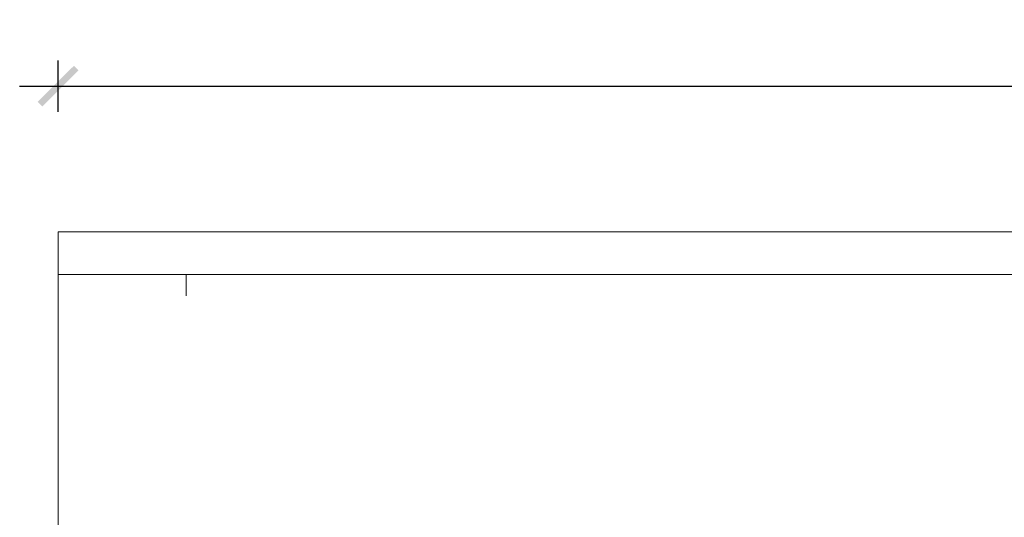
# Model space of a CAD drawing. Header units: millimetres. Extents: x 1814 to 94182, y 11562 to 49454.
# Tile 618 of 656: x 35796 to 36950, y 25676 to 26260. Entities that reach past the tile are written whole.
import ezdxf

# ---------------------------------------------------------------- set-up
doc = ezdxf.new("R2010")
doc.units = ezdxf.units.MM
doc.layers.add('pomoc', color=210, linetype='Continuous', lineweight=9, plot=False)
doc.layers.add('ramka', color=84, linetype='Continuous', lineweight=15)
doc.layers.add('wymiar', color=135, linetype='Continuous', lineweight=9)
doc.styles.add('WYMIARY', font='simplex.shx', dxfattribs={"oblique": 15})
doc.dimstyles.new('1-50', dxfattribs={"dimscale": 50, "dimtxt": 0.16, "dimasz": 0.2, "dimexe": 0.1, "dimexo": 0.1, "dimgap": 0.075, "dimtad": 1, "dimdec": 1, "dimrnd": 0.1, "dimzin": 9, "dimtxsty": 'WYMIARY', "dimblk": 'ARCHTICK', "dimcen": 0.2, "dimdle": 0.15, "dimadec": 1, "dimazin": 1, "dimtfac": 1, "dimtdec": 1, "dimtix": 1, "dimtmove": 2, "dimatfit": 3, "dimldrblk": 'ARCHTICK', "dimfxl": 0, "dimarcsym": 0})

# ---------------------------------------------------------------- blocks, each defined once
blk = doc.blocks.new('_ARCHTICK')
at = {"color": 0, "linetype": 'ByBlock', "lineweight": -2}
blk.add_solid([(0.398, 0.309), (0.309, 0.398), (-0.309, -0.398), (-0.398, -0.309)], dxfattribs=at)
blk = doc.blocks.new('*D3263')
at = {"layer": 'Defpoints', "color": 0}
for p in [(39440.7, 26182.1), (35840.7, 26011), (39440.7, 26011)]:
    blk.add_point(p, dxfattribs=at)
at = {"layer": 'wymiar', "color": 0, "lineweight": -2}
for p, q in [((35840.7, 26152.1), (35840.7, 26212.1)), ((39440.7, 26152.1), (39440.7, 26212.1)), ((35795.7, 26182.1), (39485.7, 26182.1))]:
    blk.add_line(p, q, dxfattribs=at)
at = {"layer": 'wymiar', "color": 0, "lineweight": -2, "xscale": 60, "yscale": 60, "zscale": 60, "rotation": 180}
blk.add_blockref('_ARCHTICK', (35840.7, 26182.1), dxfattribs=at)
at = {"layer": 'wymiar', "color": 0, "lineweight": -2, "xscale": 60, "yscale": 60, "zscale": 60}
blk.add_blockref('_ARCHTICK', (39440.7, 26182.1), dxfattribs=at)
at = {"layer": 'wymiar', "color": 0, "insert": (37640.7, 26228.6), "char_height": 48, "attachment_point": 5, "style": 'WYMIARY'}
blk.add_mtext('7200', dxfattribs=at)

msp = doc.modelspace()

# ---------------------------------------------------------------- linework, layer by layer
at = {"layer": 'pomoc'}
msp.add_lwpolyline([(35840.739, 26011.05), (39440.739, 26011.05), (39440.739, 24526.05), (35840.739, 24526.05)], close=True, dxfattribs=at)
at = {"layer": 'ramka', "linetype": 'Continuous'}
msp.add_line((35840.739, 25961.05), (39390.739, 25961.05), dxfattribs=at)
at = {"layer": 'wymiar'}
msp.add_line((35990.739, 25936.05), (35990.739, 25961.05), dxfattribs=at)

# ---------------------------------------------------------------- dimensions: what is measured, and where the dimension line sits
dim = msp.add_linear_dim(base=(39440.739, 26182.06), p1=(35840.739, 26011.05), p2=(39440.739, 26011.05), dimstyle='1-50', override={"dimscale": 300, "dimlfac": 2, "dimtfill": 1}, dxfattribs=at)
dim.commit()
dim.dimension.update_dxf_attribs({"geometry": '*D3263', "text_midpoint": (37640.739, 26228.56)})

doc.saveas('drawing.dxf')
